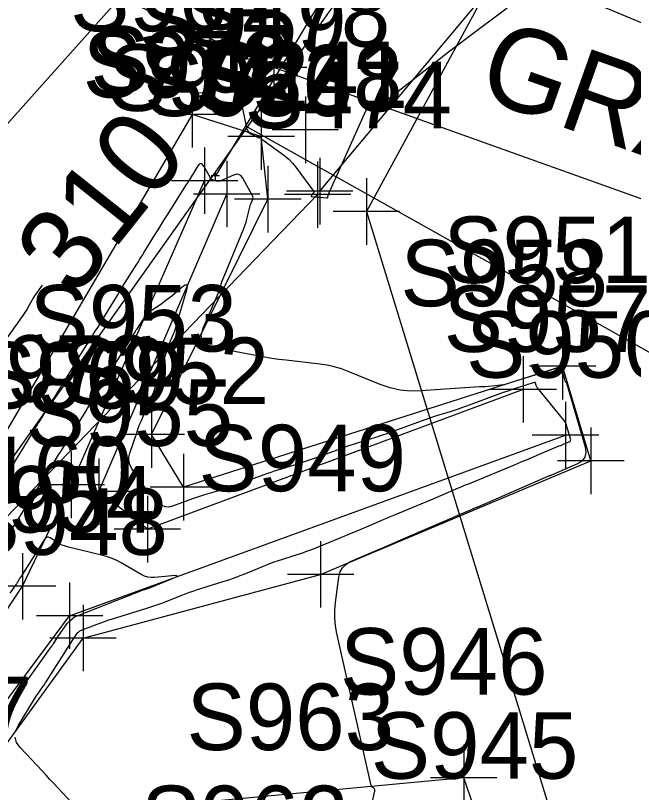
# Model space of a CAD drawing. Extents: x 816928 to 825690, y 436959 to 448212.
# Drawn here: x 819024.65 to 819061.84, y 445191.59 to 445238.31 of the extents above; entities that cross this region are included whole.
import ezdxf

# ---------------------------------------------------------------- set-up
doc = ezdxf.new("R2010")
doc.units = 0
for name, color, linetype in [('SURVEY - CONTOURS - Index with Text', 7, 'Continuous'), ('SURVEY - CONTOURS - Intermediate with optional Text', 7, 'Continuous'), ('SURVEY - DRAINAGE - Pipes and Culverts', 7, 'Continuous'), ('SURVEY - DRAINAGE - Pipes and Culverts - Points - Locators', 7, 'Continuous'), ('SURVEY - DRAINAGE - Pipes and Culverts - Points - Numbers', 7, 'Continuous'), ('SURVEY - DTM - Breaklines', 7, 'Continuous'), ('SURVEY - DTM - Breaklines - Points - Locators', 7, 'Continuous'), ('SURVEY - DTM - Breaklines - Points - Numbers', 7, 'Continuous'), ('SURVEY - NON-TRANSPORTATION - Features', 7, 'Continuous'), ('SURVEY - NON-TRANSPORTATION - Features - Points - Locators', 7, 'Continuous'), ('SURVEY - NON-TRANSPORTATION - Features - Points - Numbers', 7, 'Continuous'), ('SURVEY - PROPERTY - Parcels', 7, 'Continuous'), ('SURVEY - PROPERTY - ROW Lines', 7, 'Continuous'), ('SURVEY - PROPERTY - ROW Lines Text', 7, 'Continuous'), ('SURVEY - TRANSPORTATION - Features', 7, 'Continuous'), ('SURVEY - TRANSPORTATION - Features - Points - Locators', 7, 'Continuous'), ('SURVEY - TRANSPORTATION - Features Text', 7, 'Continuous'), ('SURVEY - VEGETATION - Features - Points - Locators', 7, 'Continuous'), ('SURVEY - VEGETATION - Features - Points - Numbers', 7, 'Continuous'), ('SURVEY - VEGETATION - Features with Text', 7, 'Continuous')]:
    doc.layers.add(name, color=color, linetype=linetype)

msp = doc.modelspace()

# ---------------------------------------------------------------- linework, layer by layer
at = {"layer": 'SURVEY - CONTOURS - Index with Text'}
for points in [[(819035.442, 445233.628), (819035.46, 445233.63), (819035.551, 445233.642), (819037.311, 445233.869), (819037.651, 445233.864), (819037.915, 445233.755), (819038.103, 445233.54), (819038.216, 445233.22), (819038.554, 445231.541), (819038.588, 445231.43), (819038.644, 445231.336), (819038.72, 445231.258), (819038.818, 445231.197), (819039.302, 445230.957), (819039.313, 445230.953), (819039.323, 445230.952), (819039.334, 445230.953), (819039.345, 445230.957), (819039.38, 445230.973), (819039.387, 445230.975), (819039.393, 445230.974), (819039.398, 445230.971), (819039.403, 445230.965), (819039.433, 445230.909), (819039.441, 445230.897), (819039.449, 445230.887), (819039.459, 445230.877), (819039.469, 445230.869), (819040.642, 445230.038), (819040.884, 445229.852), (819041.111, 445229.648), (819041.32, 445229.427), (819041.513, 445229.189), (819042.582, 445227.76), (819042.598, 445227.73), (819042.603, 445227.701), (819042.596, 445227.672), (819042.578, 445227.643), (819042.482, 445227.532), (819042.474, 445227.521), (819042.466, 445227.509), (819042.46, 445227.497), (819042.455, 445227.484), (819042.44, 445227.441), (819042.439, 445227.433), (819042.44, 445227.427), (819042.445, 445227.423), (819042.453, 445227.421), (819043.379, 445227.34), (819043.405, 445227.342), (819043.425, 445227.351), (819043.438, 445227.369), (819043.445, 445227.394), (819043.456, 445227.49), (819043.459, 445227.511), (819043.464, 445227.531), (819043.47, 445227.55), (819043.478, 445227.569), (819045.833, 445232.798), (819045.881, 445232.875), (819045.943, 445232.927), (819046.018, 445232.954), (819046.109, 445232.955), (819046.427, 445232.92), (819046.493, 445232.919), (819046.556, 445232.93), (819046.615, 445232.953), (819046.671, 445232.989), (819049.577, 445235.257), (819050.141, 445235.695), (819050.707, 445236.13), (819051.274, 445236.562), (819051.844, 445236.991), (819054.234, 445238.782)], [(819023.06, 445217.429), (819025.102, 445220.268), (819025.186, 445220.389), (819025.265, 445220.512), (819025.341, 445220.637), (819025.413, 445220.765), (819025.641, 445221.188), (819025.691, 445221.277), (819025.744, 445221.365), (819025.8, 445221.451), (819025.859, 445221.535), (819026.274, 445222.106)]]:
    msp.add_lwpolyline(points, dxfattribs=at)
at = {"layer": 'SURVEY - CONTOURS - Intermediate with optional Text'}
for points in [[(819045.164, 445186.926), (819046.273, 445191.672), (819046.277, 445191.713), (819046.271, 445191.75), (819046.255, 445191.784), (819046.227, 445191.815), (819046.12, 445191.91), (819046.099, 445191.932), (819046.082, 445191.956), (819046.07, 445191.982), (819046.061, 445192.011), (819043.984, 445201.137), (819043.9, 445201.601), (819043.859, 445202.068), (819043.86, 445202.536), (819043.904, 445203.005), (819044.117, 445204.543), (819044.195, 445204.848), (819044.338, 445205.104), (819044.546, 445205.31), (819044.819, 445205.467), (819047.584, 445206.663), (819047.595, 445206.668), (819047.607, 445206.673), (819047.619, 445206.678), (819047.63, 445206.683), (819047.668, 445206.699), (819047.676, 445206.702), (819047.684, 445206.705), (819047.693, 445206.709), (819047.701, 445206.712), (819052.139, 445208.631), (819052.168, 445208.644), (819052.198, 445208.656), (819052.227, 445208.668), (819052.256, 445208.68), (819052.352, 445208.72), (819052.372, 445208.728), (819052.393, 445208.737), (819052.413, 445208.745), (819052.433, 445208.754), (819056.755, 445210.62), (819056.772, 445210.628), (819056.789, 445210.635), (819056.806, 445210.642), (819056.823, 445210.649), (819056.879, 445210.672), (819056.89, 445210.676), (819056.902, 445210.681), (819056.914, 445210.686), (819056.926, 445210.691), (819058.487, 445211.365), (819058.767, 445211.535), (819058.938, 445211.757), (819059, 445212.029), (819058.953, 445212.354), (819057.856, 445216.132), (819057.848, 445216.154), (819057.838, 445216.175), (819057.826, 445216.196), (819057.812, 445216.215), (819057.762, 445216.275), (819057.752, 445216.289), (819057.744, 445216.303), (819057.737, 445216.318), (819057.731, 445216.334), (819057.567, 445216.926), (819057.52, 445217.032), (819057.451, 445217.096), (819057.359, 445217.119), (819057.244, 445217.101), (819054.354, 445216.197), (819054.187, 445216.149), (819054.018, 445216.11), (819053.847, 445216.08), (819053.674, 445216.059), (819052.933, 445215.987), (819052.898, 445215.984), (819052.863, 445215.983), (819052.828, 445215.983), (819052.793, 445215.984), (819052.678, 445215.99), (819052.653, 445215.991), (819052.629, 445215.991), (819052.604, 445215.991), (819052.58, 445215.989), (819049.054, 445215.737), (819048.424, 445215.727), (819047.806, 445215.788), (819047.199, 445215.921), (819046.603, 445216.126), (819044.675, 445216.91), (819044.259, 445217.064), (819043.834, 445217.188), (819043.402, 445217.282), (819042.963, 445217.347), (819040.936, 445217.577), (819040.502, 445217.631), (819040.069, 445217.692), (819039.638, 445217.763), (819039.208, 445217.841), (819036.541, 445218.356), (819036.121, 445218.501), (819035.88, 445218.741), (819035.817, 445219.076), (819035.934, 445219.505), (819036.834, 445221.591), (819036.863, 445221.66), (819036.89, 445221.73), (819036.914, 445221.801), (819036.936, 445221.873), (819037.004, 445222.109), (819037.019, 445222.159), (819037.036, 445222.209), (819037.054, 445222.259), (819037.073, 445222.307), (819038.349, 445225.396), (819038.413, 445225.56), (819038.472, 445225.727), (819038.523, 445225.896), (819038.569, 445226.066), (819038.728, 445226.709), (819038.749, 445226.788), (819038.772, 445226.866), (819038.798, 445226.943), (819038.827, 445227.02), (819038.924, 445227.269), (819038.938, 445227.322), (819038.941, 445227.374), (819038.932, 445227.426), (819038.91, 445227.476), (819038.336, 445228.523), (819038.226, 445228.67), (819038.095, 445228.75), (819037.942, 445228.764), (819037.766, 445228.712), (819037.05, 445228.383), (819036.973, 445228.356), (819036.895, 445228.343), (819036.816, 445228.344), (819036.736, 445228.361), (819036.382, 445228.465), (819036.373, 445228.469), (819036.368, 445228.475), (819036.366, 445228.482), (819036.369, 445228.492), (819036.381, 445228.526), (819036.383, 445228.533), (819036.384, 445228.54), (819036.382, 445228.547), (819036.379, 445228.554), (819035.975, 445229.262), (819035.888, 445229.376), (819035.8, 445229.415), (819035.71, 445229.379), (819035.619, 445229.267), (819035.035, 445228.315), (819035.024, 445228.298), (819035.014, 445228.281), (819035.003, 445228.263), (819034.992, 445228.246), (819034.956, 445228.19), (819034.949, 445228.178), (819034.941, 445228.166), (819034.933, 445228.154), (819034.926, 445228.142), (819033.772, 445226.328), (819033.582, 445226.029), (819033.394, 445225.728), (819033.207, 445225.427), (819033.021, 445225.125), (819032.415, 445224.138), (819032.285, 445223.927), (819032.154, 445223.716), (819032.023, 445223.505), (819031.891, 445223.295), (819031.234, 445222.254), (819031.093, 445222.031), (819030.954, 445221.807), (819030.815, 445221.583), (819030.677, 445221.358), (819029.713, 445219.785), (819029.57, 445219.553), (819029.427, 445219.322), (819029.284, 445219.091), (819029.14, 445218.861), (819028.667, 445218.109), (819028.566, 445217.947), (819028.466, 445217.786), (819028.366, 445217.624), (819028.266, 445217.462), (819026.967, 445215.341), (819026.851, 445215.151), (819026.734, 445214.961), (819026.616, 445214.772), (819026.498, 445214.583), (819026.112, 445213.966), (819026.03, 445213.834), (819025.948, 445213.701), (819025.866, 445213.569), (819025.784, 445213.436), (819024.138, 445210.746)], [(819024.644, 445195.249), (819024.798, 445195.595), (819025.831, 445197.269), (819025.893, 445197.369), (819025.957, 445197.467), (819026.023, 445197.564), (819026.09, 445197.66), (819026.313, 445197.971), (819026.36, 445198.038), (819026.406, 445198.106), (819026.452, 445198.174), (819026.496, 445198.243), (819028.095, 445200.757), (819028.135, 445200.819), (819028.176, 445200.88), (819028.218, 445200.941), (819028.261, 445201.001), (819028.402, 445201.197), (819028.434, 445201.236), (819028.471, 445201.27), (819028.512, 445201.297), (819028.558, 445201.319), (819029.561, 445201.712), (819029.777, 445201.795), (819029.994, 445201.873), (819030.212, 445201.946), (819030.432, 445202.016), (819032.556, 445202.666), (819032.858, 445202.761), (819033.157, 445202.863), (819033.455, 445202.972), (819033.75, 445203.086), (819034.71, 445203.47), (819034.916, 445203.55), (819035.124, 445203.627), (819035.333, 445203.699), (819035.544, 445203.767), (819037.152, 445204.272), (819037.495, 445204.384), (819037.836, 445204.503), (819038.175, 445204.629), (819038.51, 445204.761), (819039.706, 445205.249), (819039.964, 445205.351), (819040.223, 445205.448), (819040.483, 445205.54), (819040.746, 445205.627), (819041.927, 445206.008), (819042.179, 445206.092), (819042.429, 445206.181), (819042.678, 445206.275), (819042.924, 445206.374), (819044.67, 445207.098), (819044.944, 445207.212), (819045.218, 445207.328), (819045.491, 445207.444), (819045.764, 445207.561), (819046.654, 445207.947), (819046.845, 445208.029), (819047.036, 445208.11), (819047.228, 445208.191), (819047.42, 445208.27), (819049.651, 445209.192), (819049.882, 445209.288), (819050.112, 445209.384), (819050.342, 445209.482), (819050.571, 445209.581), (819051.32, 445209.905), (819051.481, 445209.974), (819051.642, 445210.042), (819051.803, 445210.109), (819051.964, 445210.176), (819054.689, 445211.297), (819054.87, 445211.372), (819055.05, 445211.447), (819055.23, 445211.524), (819055.41, 445211.601), (819055.998, 445211.855), (819056.124, 445211.909), (819056.25, 445211.962), (819056.377, 445212.015), (819056.503, 445212.067), (819057.379, 445212.426), (819057.462, 445212.46), (819057.546, 445212.495), (819057.629, 445212.53), (819057.712, 445212.566), (819057.982, 445212.683), (819058.031, 445212.712), (819058.061, 445212.751), (819058.071, 445212.798), (819058.063, 445212.854), (819057.863, 445213.546), (819057.813, 445213.69), (819057.749, 445213.827), (819057.671, 445213.957), (819057.58, 445214.08), (819056.066, 445215.913), (819056.04, 445215.947), (819056.018, 445215.984), (819056.001, 445216.023), (819055.987, 445216.064), (819055.949, 445216.201), (819055.938, 445216.225), (819055.922, 445216.24), (819055.901, 445216.246), (819055.874, 445216.241), (819054.864, 445215.926), (819054.648, 445215.857), (819054.433, 445215.785), (819054.219, 445215.711), (819054.006, 445215.634), (819051.791, 445214.821), (819051.545, 445214.732), (819051.297, 445214.647), (819051.049, 445214.565), (819050.8, 445214.486), (819049.984, 445214.233), (819049.809, 445214.177), (819049.636, 445214.12), (819049.463, 445214.06), (819049.29, 445213.998), (819047.206, 445213.237), (819046.935, 445213.14), (819046.662, 445213.046), (819046.389, 445212.956), (819046.114, 445212.869), (819045.214, 445212.593), (819045.021, 445212.532), (819044.83, 445212.469), (819044.639, 445212.404), (819044.449, 445212.336), (819042.621, 445211.671), (819042.324, 445211.565), (819042.025, 445211.463), (819041.724, 445211.365), (819041.423, 445211.271), (819040.436, 445210.97), (819040.224, 445210.904), (819040.014, 445210.836), (819039.805, 445210.764), (819039.596, 445210.69), (819037.897, 445210.075), (819037.641, 445209.985), (819037.385, 445209.898), (819037.128, 445209.814), (819036.869, 445209.734), (819036.022, 445209.478), (819035.841, 445209.422), (819035.661, 445209.364), (819035.481, 445209.303), (819035.302, 445209.24), (819034.089, 445208.803), (819033.865, 445208.752), (819033.656, 445208.767), (819033.464, 445208.847), (819033.286, 445208.993), (819032.732, 445209.576), (819032.616, 445209.704), (819032.506, 445209.835), (819032.401, 445209.972), (819032.301, 445210.112), (819031.636, 445211.093), (819031.522, 445211.307), (819031.464, 445211.528), (819031.463, 445211.757), (819031.517, 445211.993), (819031.944, 445213.225), (819032.038, 445213.488), (819032.138, 445213.748), (819032.244, 445214.007), (819032.355, 445214.263), (819032.739, 445215.123), (819032.819, 445215.308), (819032.893, 445215.496), (819032.963, 445215.685), (819033.027, 445215.876), (819033.794, 445218.266), (819033.838, 445218.398), (819033.885, 445218.528), (819033.936, 445218.658), (819033.989, 445218.786), (819034.169, 445219.203), (819034.206, 445219.292), (819034.241, 445219.383), (819034.272, 445219.475), (819034.3, 445219.568), (819034.952, 445221.824), (819034.99, 445222.022), (819034.96, 445222.116), (819034.863, 445222.105), (819034.698, 445221.99), (819034.047, 445221.443), (819033.906, 445221.328), (819033.763, 445221.217), (819033.616, 445221.108), (819033.467, 445221.004), (819032.788, 445220.54), (819032.653, 445220.436), (819032.53, 445220.321), (819032.419, 445220.194), (819032.321, 445220.054), (819031.932, 445219.438), (819031.912, 445219.407), (819031.892, 445219.375), (819031.873, 445219.344), (819031.853, 445219.312), (819031.79, 445219.208), (819031.776, 445219.186), (819031.762, 445219.164), (819031.749, 445219.142), (819031.735, 445219.119), (819029.684, 445215.853), (819029.602, 445215.723), (819029.522, 445215.593), (819029.441, 445215.463), (819029.361, 445215.332), (819029.099, 445214.905), (819029.043, 445214.814), (819028.987, 445214.722), (819028.93, 445214.631), (819028.874, 445214.54), (819027.346, 445212.097), (819027.218, 445211.893), (819027.091, 445211.689), (819026.965, 445211.484), (819026.839, 445211.279), (819026.429, 445210.609), (819026.341, 445210.466), (819026.252, 445210.323), (819026.162, 445210.18), (819026.072, 445210.038), (819025.739, 445209.516), (819025.668, 445209.404), (819025.597, 445209.292), (819025.526, 445209.18), (819025.454, 445209.069), (819024.377, 445207.378)], [(819024.583, 445197.241), (819026.719, 445200.228), (819026.772, 445200.303), (819026.824, 445200.379), (819026.875, 445200.456), (819026.925, 445200.533), (819027.087, 445200.787), (819027.122, 445200.842), (819027.157, 445200.895), (819027.194, 445200.948), (819027.231, 445201.001), (819027.764, 445201.742), (819027.887, 445201.89), (819028.027, 445202.016), (819028.183, 445202.121), (819028.357, 445202.203), (819032.388, 445203.784), (819032.415, 445203.794), (819032.442, 445203.804), (819032.469, 445203.813), (819032.496, 445203.822), (819032.585, 445203.849), (819032.605, 445203.855), (819032.624, 445203.861), (819032.642, 445203.868), (819032.661, 445203.876), (819034.094, 445204.449), (819034.311, 445204.547), (819034.377, 445204.608), (819034.29, 445204.631), (819034.053, 445204.618), (819033.029, 445204.511), (819032.813, 445204.505), (819032.605, 445204.533), (819032.404, 445204.594), (819032.21, 445204.689), (819031.003, 445205.398), (819030.741, 445205.54), (819030.47, 445205.662), (819030.191, 445205.763), (819029.904, 445205.844), (819027.757, 445206.366), (819027.603, 445206.411), (819027.453, 445206.467), (819027.309, 445206.536), (819027.17, 445206.617), (819026.724, 445206.902), (819026.633, 445206.943), (819026.551, 445206.945), (819026.477, 445206.908), (819026.412, 445206.832), (819024.958, 445204.552), (819024.93, 445204.508), (819024.902, 445204.463), (819024.874, 445204.419), (819024.847, 445204.374), (819024.757, 445204.228), (819024.738, 445204.197), (819024.718, 445204.166), (819024.698, 445204.136), (819024.677, 445204.106), (819024.294, 445203.567)], [(819028.296, 445190.681), (819027.191, 445191.863), (819026.955, 445192.117), (819026.718, 445192.37), (819026.482, 445192.624), (819026.245, 445192.877), (819024.928, 445194.287), (819024.709, 445194.595), (819024.614, 445194.916)]]:
    msp.add_lwpolyline(points, dxfattribs=at)
at = {"layer": 'SURVEY - DRAINAGE - Pipes and Culverts'}
msp.add_line((819046.517, 445244.991), (819036.675, 445228.669), dxfattribs=at)
at = {"layer": 'SURVEY - DRAINAGE - Pipes and Culverts - Points - Locators'}
for p, q in [((819036.675, 445228.419), (819036.675, 445228.919)), ((819036.925, 445228.669), (819036.425, 445228.669)), ((819036.675, 445228.669), (819036.675, 445228.669)), ((819036.675, 445228.669), (819036.675, 445228.669))]:
    msp.add_line(p, q, dxfattribs=at)
at = {"layer": 'SURVEY - DTM - Breaklines'}
msp.add_line((819028.003, 445210.083), (819036.028, 445228.379), dxfattribs=at)
for points in [[(819000.173, 445161.106), (819006.975, 445167.84), (819018.264, 445177.632), (819043.995, 445180.693), (819053.369, 445187.411), (819051.623, 445192.47), (819020.493, 445189.559), (819028.708, 445200.874), (819043.012, 445204.7), (819059.276, 445211.531), (819057.576, 445217.227), (819034.75, 445209.945), (819032.825, 445213.106), (819039.837, 445227.267), (819039.43, 445231.039), (819035.269, 445232.369), (819015.594, 445198.899), (819002.121, 445188.285), (818991.056, 445175.935), (818964.92, 445195.492)], [(819055.201, 445215.829), (819032.586, 445207.425), (819029.652, 445209.677), (819037.357, 445227.578)], [(818998.315, 445167.246), (819014.995, 445184.863), (819027.9, 445202.215), (819057.755, 445213.083)], [(818993.845, 445169.873), (819013.54, 445186.553), (819025.074, 445203.986), (819028.003, 445210.083)]]:
    msp.add_lwpolyline(points, dxfattribs=at)
at = {"layer": 'SURVEY - DTM - Breaklines - Points - Locators'}
for p, q in [((819035.269, 445234.369), (819035.269, 445230.369)), ((819039.43, 445233.039), (819039.43, 445229.039)), ((819037.269, 445232.369), (819033.269, 445232.369)), ((819041.43, 445231.039), (819037.43, 445231.039)), ((819036.028, 445230.379), (819036.028, 445226.379)), ((819037.357, 445229.578), (819037.357, 445225.578)), ((819039.837, 445229.267), (819039.837, 445225.267)), ((819038.028, 445228.379), (819034.028, 445228.379)), ((819039.357, 445227.578), (819035.357, 445227.578)), ((819041.837, 445227.267), (819037.837, 445227.267)), ((819057.576, 445219.227), (819057.576, 445215.227)), ((819055.201, 445217.829), (819055.201, 445213.829)), ((819059.576, 445217.227), (819055.576, 445217.227)), ((819057.201, 445215.829), (819053.201, 445215.829)), ((819032.825, 445215.106), (819032.825, 445211.106)), ((819057.755, 445215.083), (819057.755, 445211.083)), ((819059.276, 445213.531), (819059.276, 445209.531)), ((819034.825, 445213.106), (819030.825, 445213.106)), ((819059.755, 445213.083), (819055.755, 445213.083)), ((819028.003, 445212.083), (819028.003, 445208.083)), ((819029.652, 445211.677), (819029.652, 445207.677)), ((819034.75, 445211.945), (819034.75, 445207.945)), ((819061.276, 445211.531), (819057.276, 445211.531)), ((819030.003, 445210.083), (819026.003, 445210.083)), ((819036.75, 445209.945), (819032.75, 445209.945)), ((819031.652, 445209.677), (819027.652, 445209.677)), ((819032.586, 445209.425), (819032.586, 445205.425)), ((819034.586, 445207.425), (819030.586, 445207.425)), ((819043.012, 445206.7), (819043.012, 445202.7)), ((819025.074, 445205.986), (819025.074, 445201.986)), ((819045.012, 445204.7), (819041.012, 445204.7)), ((819027.9, 445204.215), (819027.9, 445200.215)), ((819027.074, 445203.986), (819023.074, 445203.986)), ((819028.708, 445202.874), (819028.708, 445198.874)), ((819029.9, 445202.215), (819025.9, 445202.215)), ((819030.708, 445200.874), (819026.708, 445200.874)), ((819051.623, 445194.47), (819051.623, 445190.47)), ((819053.623, 445192.47), (819049.623, 445192.47))]:
    msp.add_line(p, q, dxfattribs=at)
at = {"layer": 'SURVEY - NON-TRANSPORTATION - Features'}
for p, q in [((819042.955, 445227.751), (819054.46, 445241.45)), ((819002.049, 445185.327), (819042.832, 445227.545))]:
    msp.add_line(p, q, dxfattribs=at)
at = {"layer": 'SURVEY - NON-TRANSPORTATION - Features - Points - Locators'}
for p, q in [((819042.832, 445229.545), (819042.832, 445225.545)), ((819042.955, 445229.751), (819042.955, 445225.751)), ((819044.832, 445227.545), (819040.832, 445227.545)), ((819044.955, 445227.751), (819040.955, 445227.751))]:
    msp.add_line(p, q, dxfattribs=at)
at = {"layer": 'SURVEY - PROPERTY - Parcels'}
msp.add_line((818979.924, 445149.041), (819097.287, 445314.178), dxfattribs=at)
at = {"layer": 'SURVEY - PROPERTY - ROW Lines'}
msp.add_line((818979.924, 445149.041), (819223.629, 445491.949), dxfattribs=at)
at = {"layer": 'SURVEY - PROPERTY - ROW Lines Text'}
msp.add_lwpolyline([(819092.658, 445201.321), (819038.605, 445231.609)], dxfattribs=at)
at = {"layer": 'SURVEY - TRANSPORTATION - Features'}
for points in [[(819039.074, 445258.681), (819046.196, 445244.609), (819080.768, 445230.212)], [(819078.871, 445221.378), (819040.191, 445235.179), (819026.695, 445241.322)]]:
    msp.add_lwpolyline(points, dxfattribs=at)
at = {"layer": 'SURVEY - TRANSPORTATION - Features - Points - Locators'}
for p, q in [((819040.191, 445237.179), (819040.191, 445233.179)), ((819042.191, 445235.179), (819038.191, 445235.179))]:
    msp.add_line(p, q, dxfattribs=at)
at = {"layer": 'SURVEY - VEGETATION - Features - Points - Locators'}
for p, q in [((819042.097, 445233.444), (819042.097, 445229.444)), ((819044.097, 445231.444), (819040.097, 445231.444)), ((819045.769, 445228.53), (819045.769, 445224.53)), ((819047.769, 445226.53), (819043.769, 445226.53))]:
    msp.add_line(p, q, dxfattribs=at)
at = {"layer": 'SURVEY - VEGETATION - Features with Text'}
for points in [[(818932.797, 445097.219), (819008.015, 445213.765), (819086.721, 445301.823)], [(819086.721, 445301.823), (819045.769, 445226.53), (819059.359, 445182.226), (819092.554, 445155.124), (819164.688, 445130.094)]]:
    msp.add_lwpolyline(points, dxfattribs=at)

# ---------------------------------------------------------------- texts
at = {"layer": 'SURVEY - CONTOURS - Index with Text'}
msp.add_text('310', height=5, rotation=51.4893, dxfattribs=at).set_placement((819028.225, 445221.237))
at = {"layer": 'SURVEY - DRAINAGE - Pipes and Culverts - Points - Numbers'}
msp.add_text('S240', height=4, dxfattribs=at).set_placement((819029.166, 445233.669))
at = {"layer": 'SURVEY - DTM - Breaklines - Points - Numbers'}
for s, p in [('S964', (819027.933, 445237.369)), ('S959', (819032.079, 445236.039)), ('S972', (819028.692, 445233.379)), ('S971', (819030.179, 445232.578)), ('S956', (819032.391, 445232.267)), ('S951', (819050.398, 445222.227)), ('S958', (819047.818, 445220.829)), ('S953', (819025.489, 445218.106)), ('S957', (819050.419, 445218.083)), ('S950', (819051.767, 445216.531)), ('S970', (819020.494, 445215.083)), ('S969', (819022.301, 445214.677)), ('S952', (819027.414, 445214.945)), ('S955', (819025.25, 445212.425)), ('S949', (819035.661, 445209.7)), ('SP160', (819015.613, 445208.986)), ('S954', (819020.564, 445207.215)), ('S948', (819021.325, 445205.874)), ('S946', (819044.177, 445197.47)), ('S947', (819013.157, 445194.559)), ('S963', (819034.94, 445194.135)), ('S945', (819046.033, 445192.411)), ('S962', (819032.195, 445187.994))]:
    msp.add_text(s, height=4, dxfattribs=at).set_placement(p)
at = {"layer": 'SURVEY - NON-TRANSPORTATION - Features - Points - Numbers'}
for s, p in [('S241', (819035.777, 445232.751)), ('S238', (819035.449, 445232.545))]:
    msp.add_text(s, height=4, dxfattribs=at).set_placement(p)
at = {"layer": 'SURVEY - TRANSPORTATION - Features Text'}
msp.add_text('GRAVEL', height=5, rotation=340.4515, dxfattribs=at).set_placement((819052.242, 445233.494))
at = {"layer": 'SURVEY - VEGETATION - Features - Points - Numbers'}
for s, p in [('S478', (819034.714, 445236.444)), ('S474', (819038.433, 445231.53))]:
    msp.add_text(s, height=4, dxfattribs=at).set_placement(p)

doc.saveas('drawing.dxf')
